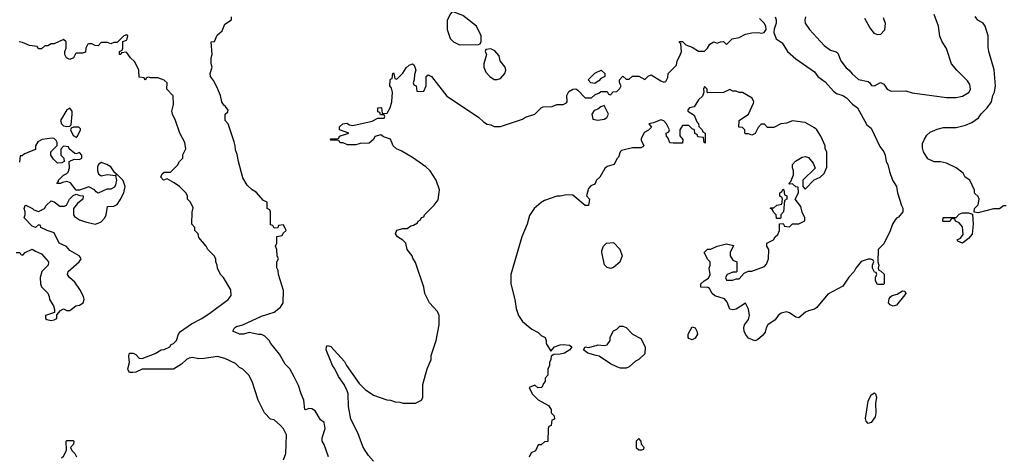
# Model space of a CAD drawing. Header units: inches. Extents: x 2348352 to 2479776, y 460422 to 613655.
# Tile 493 of 590: x 2426330 to 2432597, y 575633 to 578412. Entities that reach past the tile are written whole.
import ezdxf

# ---------------------------------------------------------------- set-up
doc = ezdxf.new("R2010")
doc.units = ezdxf.units.IN
doc.header["$MEASUREMENT"] = 0
doc.layers.add('C4527', color=7, linetype='Continuous')
doc.layers.add('C4537', color=7, linetype='Continuous')

msp = doc.modelspace()

# ---------------------------------------------------------------- linework, layer by layer
at = {"layer": 'C4527', "color": 4}
for points, elevation in [([(2428295.3, 575630), (2428269.1, 575709.1), (2428255.3, 575730), (2428255.3, 575750), (2428274, 575810), (2428268.9, 575848.9), (2428245.2, 575865.2), (2428210, 575922), (2428190, 575935.3), (2428170, 575938), (2428150, 575928), (2428146, 575930), (2428139, 575990), (2428121.2, 576030), (2428104.7, 576084.7), (2428078, 576138), (2428048.9, 576188.9), (2428020.2, 576220.2), (2427983.1, 576283.1), (2427928, 576350), (2427918, 576370), (2427890, 576398), (2427870, 576408), (2427850, 576408), (2427790, 576421.2), (2427754, 576410), (2427730, 576409.6), (2427688, 576430), (2427697.2, 576450), (2427710, 576459.1), (2427750, 576470.8), (2427870, 576524), (2427950, 576551.3), (2427990, 576582), (2428008, 576610), (2428008.4, 576688.4), (2427978, 576790), (2427976.4, 576816.4), (2427967.3, 576832.7), (2427966, 576870), (2427978, 576890), (2427968.4, 576908.4), (2427966, 576950), (2427958, 576970), (2427966, 576990), (2427967.3, 577032.7), (2428002, 577038), (2428007.3, 577052.7), (2428026, 577070), (2428010, 577106), (2427978, 577102), (2427972.7, 577087.3), (2427950, 577086), (2427942, 577102), (2427927.3, 577107.3), (2427926, 577190), (2427922, 577202), (2427906, 577210), (2427906, 577250), (2427882, 577262), (2427834.6, 577314.6), (2427810, 577328), (2427778, 577358), (2427750, 577406), (2427722, 577510), (2427714.6, 577554.6), (2427703.1, 577583.1), (2427702, 577610), (2427694.6, 577634.6), (2427658, 577750), (2427638, 577770), (2427638, 577810), (2427655.3, 577824.7), (2427656.4, 577836.4), (2427640.4, 577860.4), (2427630, 577868), (2427618, 577890), (2427608.7, 577930), (2427584.7, 577984.7), (2427564, 578024), (2427544, 578050), (2427542, 578070), (2427555.3, 578110), (2427548.4, 578131.6), (2427548.4, 578168.4), (2427555.3, 578190), (2427548.4, 578271.6), (2427570, 578274), (2427587.3, 578312.7), (2427619, 578341), (2427636.4, 578383.6), (2427678, 578410), (2427678, 578430)], 68), ([(2428009, 575610), (2428025.2, 575650), (2428029, 575770), (2428010, 575808), (2427990, 575828.7), (2427950, 575866), (2427926, 575870), (2427888, 575910), (2427848, 575990), (2427809.1, 576109.1), (2427788, 576150), (2427750, 576188), (2427730, 576198), (2427703.1, 576223.1), (2427636.5, 576256.5), (2427590, 576268.7), (2427505.4, 576254.6), (2427470, 576254), (2427430, 576262), (2427410, 576258), (2427391.1, 576248.9), (2427359.8, 576220.2), (2427310, 576188), (2427110, 576188), (2427070, 576168), (2427050, 576166), (2427030, 576166), (2427020.4, 576180.4), (2427018, 576190), (2427029.2, 576230), (2427025.2, 576270), (2427029.5, 576290.5), (2427052, 576290), (2427070, 576281), (2427090, 576258), (2427110, 576256), (2427191.7, 576288.3), (2427230, 576311.3), (2427250, 576312), (2427286, 576330), (2427295.3, 576344.7), (2427310, 576352), (2427328, 576370), (2427342, 576410), (2427353.6, 576426.4), (2427423.2, 576476.8), (2427490, 576511), (2427549.3, 576550.7), (2427658, 576630), (2427676.4, 576656.4), (2427673.6, 576693.6), (2427628, 576770), (2427609.1, 576789.1), (2427588.7, 576830), (2427588, 576850), (2427578, 576870), (2427578, 576890), (2427568, 576910), (2427528, 576950), (2427518, 576970), (2427470, 577026), (2427466, 577050), (2427446, 577070), (2427446, 577090), (2427426, 577110), (2427427.3, 577187.3), (2427434.6, 577214.6), (2427418, 577250), (2427398, 577270), (2427398, 577290), (2427388, 577310), (2427348, 577350), (2427313.6, 577373.6), (2427270, 577398), (2427246, 577390), (2427229, 577409), (2427238, 577430), (2427250, 577442), (2427290, 577442), (2427334.6, 577485.4), (2427348, 577510), (2427368, 577530), (2427369, 577551), (2427388, 577590), (2427382, 577630), (2427348.7, 577690), (2427322, 577770), (2427302, 577810), (2427299, 577830), (2427308.4, 577871.6), (2427307.3, 577927.3), (2427266, 577970), (2427268, 578010), (2427250, 578028), (2427210, 578042), (2427162, 578042), (2427150, 578046), (2427138, 578042), (2427130, 578028), (2427122, 578042), (2427090, 578046), (2427088, 578090), (2427064, 578144), (2427035.3, 578170), (2427010, 578206), (2426978, 578202), (2426974, 578190), (2426966, 578190), (2426966, 578210), (2426982, 578218), (2426986, 578230), (2426986, 578274), (2427010, 578282), (2427015.3, 578290), (2427018, 578310), (2427010, 578315.3), (2426994, 578310), (2426950, 578266), (2426930, 578266), (2426910, 578258), (2426890, 578266), (2426850, 578266), (2426830, 578246), (2426810, 578248), (2426790, 578258), (2426770, 578258), (2426764.7, 578255.3), (2426752, 578230), (2426750, 578206), (2426730, 578198), (2426690, 578198), (2426684.7, 578195.3), (2426672, 578170), (2426650, 578158), (2426629, 578169), (2426618, 578190), (2426618, 578210), (2426626, 578230), (2426626, 578270), (2426610, 578286), (2426550, 578258), (2426530, 578258), (2426510, 578246), (2426490, 578246), (2426470, 578226), (2426450, 578226), (2426442, 578242), (2426392.7, 578247.3), (2426347.3, 578267.3), (2426326, 578270)], 72), ([(2428582, 575602), (2428550, 575638), (2428528.7, 575670), (2428514.6, 575694.6), (2428483.1, 575783.1), (2428438, 575870), (2428424, 575950), (2428422, 576030), (2428415.1, 576050), (2428395.1, 576090), (2428360.1, 576140.1), (2428336.2, 576190), (2428320.7, 576210), (2428281.2, 576310), (2428284, 576330), (2428290, 576338), (2428310, 576332), (2428397.1, 576237.1), (2428410, 576211.3), (2428490, 576096), (2428530, 576058), (2428582, 576022), (2428667.3, 575992.7), (2428691.1, 575991.1), (2428719.6, 575979.6), (2428750, 575978), (2428771.6, 575971.6), (2428850, 575971.3), (2428888, 575990), (2428895.3, 576010), (2428895.3, 576090), (2428924, 576190), (2428948.7, 576250), (2428950, 576274), (2428981.2, 576370), (2429001.2, 576470), (2428999.3, 576530), (2428990, 576555.3), (2428939, 576610), (2428909, 576670), (2428902, 576710), (2428850, 576866), (2428833.2, 576893.2), (2428828.7, 576910), (2428797.2, 576950), (2428788.7, 576990), (2428770, 577008.7), (2428735.3, 577030), (2428722, 577050), (2428730, 577071.3), (2428770, 577082), (2428796.4, 577083.6), (2428820.4, 577099.6), (2428836.4, 577103.6), (2428862, 577118), (2428866, 577130), (2428882, 577138), (2428888, 577152), (2428902, 577158), (2428906, 577170), (2428968.4, 577231.6), (2428993.6, 577266.4), (2429002, 577330), (2428982, 577390), (2428942, 577450), (2428915.5, 577475.5), (2428830, 577535.3), (2428758, 577578), (2428728, 577590), (2428708, 577610), (2428690, 577651.8), (2428646.3, 577666.3), (2428630, 577679), (2428591.6, 577668.4), (2428582, 577650), (2428554.4, 577625.6), (2428496.9, 577623.1), (2428470, 577615.3), (2428416.4, 577616.4), (2428390, 577628), (2428370, 577628), (2428362, 577642), (2428350, 577646), (2428310, 577646), (2428306, 577650), (2428310, 577654), (2428350, 577654), (2428362, 577658), (2428366, 577670), (2428426, 577690), (2428366, 577710), (2428366, 577730), (2428388, 577750), (2428412.5, 577752.5), (2428430, 577742), (2428450, 577738), (2428574.2, 577765.8), (2428610, 577784.7), (2428650, 577784.7), (2428654, 577794), (2428650, 577806), (2428627.3, 577807.3), (2428622, 577822), (2428610, 577826), (2428609.5, 577850.5), (2428630, 577854), (2428634, 577850), (2428638, 577818), (2428650, 577814), (2428670, 577818), (2428689, 577850), (2428699, 577890), (2428704, 577950), (2428696.4, 577976.4), (2428686, 577990), (2428687.3, 578027.3), (2428690, 578034), (2428702, 578038), (2428706, 578070), (2428710, 578074), (2428712, 578070), (2428718, 578038), (2428730, 578034), (2428770, 578072), (2428790, 578104.7), (2428810, 578122), (2428830, 578131.3), (2428842, 578122), (2428851.3, 578090), (2428843.6, 578063.6), (2428842, 578030), (2428834, 578010), (2428838, 577998), (2428854, 577990), (2428858, 577958), (2428870, 577954), (2428902, 577958), (2428918, 577990), (2428918, 578050), (2428930, 578062), (2428951.3, 578050), (2429050, 577924.7), (2429250.9, 577790.9), (2429282, 577762), (2429306.4, 577746.4), (2429330, 577742), (2429350, 577732), (2429390, 577732), (2429530, 577778), (2429550, 577791.3), (2429608.9, 577811.1), (2429648.9, 577851.1), (2429663.1, 577856.9), (2429720.4, 577859.6), (2429750, 577872), (2429790, 577872), (2429810, 577882), (2429814, 577890), (2429812.7, 577930), (2429826, 577954), (2429850, 577970.8), (2429870, 577971), (2429882.5, 577962.5), (2429930, 577914), (2429970, 577914), (2429990, 577934), (2430000, 577937.6)], 64), ([(2430000, 578012.4), (2429990, 578006), (2429966, 578010), (2429948, 578030), (2429990, 578072), (2430000, 578076.7)], 64), ([(2430000, 577838.7), (2429986, 577834), (2429972, 577810), (2429978, 577778), (2430000, 577773.9)], 64), ([(2426308.9, 576931.1), (2426331.1, 576931.1), (2426338, 576918), (2426350, 576914), (2426366, 576930), (2426410, 576951.3), (2426430, 576938), (2426470, 576922), (2426514, 576870), (2426512, 576850), (2426471.1, 576808.9), (2426460.7, 576770), (2426462.8, 576730), (2426470, 576712), (2426510.5, 576670.5), (2426518.8, 576650), (2426520.7, 576630), (2426544.7, 576590), (2426552.7, 576567.3), (2426552.7, 576547.3), (2426494, 576530), (2426494, 576510), (2426503.6, 576503.6), (2426530, 576498), (2426550, 576502), (2426566, 576510), (2426567.3, 576532.7), (2426590, 576562), (2426610, 576571.3), (2426630, 576562), (2426650, 576562), (2426688, 576590), (2426710, 576594), (2426734, 576610), (2426741.2, 576630), (2426737.2, 576650), (2426714, 576694), (2426680.7, 576740.7), (2426648, 576770), (2426635.3, 576790), (2426638, 576810), (2426709.2, 576870), (2426721.2, 576890), (2426717.5, 576897.5), (2426708.7, 576910), (2426650, 576942), (2426629.3, 576969.3), (2426582, 576990), (2426550, 577055.3), (2426506, 577070), (2426466, 577090), (2426462, 577102), (2426450, 577106), (2426431.1, 577088.9), (2426410, 577098), (2426358, 577150), (2426366, 577170), (2426366, 577190), (2426358, 577210), (2426366, 577230), (2426370, 577232), (2426412, 577210), (2426421, 577201), (2426450, 577191.3), (2426488, 577210), (2426498, 577230), (2426530, 577258), (2426550, 577252), (2426586, 577226), (2426615.3, 577224.7), (2426628.4, 577231.6), (2426648, 577270), (2426670, 577292), (2426690, 577302), (2426712.7, 577292.7), (2426734, 577290), (2426731.3, 577270), (2426698, 577242), (2426672, 577210), (2426672, 577170), (2426679.6, 577159.6), (2426710, 577138), (2426750, 577124.7), (2426810, 577111.3), (2426830, 577116), (2426850, 577126), (2426872.3, 577150), (2426880.9, 577170), (2426890, 577222), (2426930, 577226), (2426950, 577236), (2426970, 577264.7), (2426992.7, 577310), (2427001.2, 577350), (2426990, 577388), (2426950, 577426), (2426942, 577422), (2426946, 577430), (2426936.4, 577436.4), (2426910, 577475.3), (2426886, 577490), (2426850, 577502), (2426832, 577490), (2426825.4, 577474.6), (2426824.7, 577450), (2426832, 577430), (2426850, 577418), (2426890, 577426), (2426939.6, 577419.6), (2426946, 577390), (2426939.8, 577360.2), (2426933.4, 577346.6), (2426910, 577334), (2426886, 577334), (2426830, 577308.7), (2426816.4, 577316.4), (2426806, 577330), (2426770, 577348), (2426710, 577326), (2426690, 577326), (2426652.9, 577372.9), (2426630, 577382), (2426603.6, 577376.4), (2426590, 577368.7), (2426566, 577370), (2426578, 577382), (2426578, 577390), (2426610, 577422), (2426630, 577432), (2426638, 577442), (2426648, 577470), (2426646, 577510), (2426676.4, 577523.6), (2426710, 577522), (2426726, 577530), (2426726, 577550), (2426710, 577566), (2426690, 577558), (2426680.4, 577560.4), (2426646, 577590), (2426642, 577602), (2426610, 577606), (2426592.7, 577587.3), (2426592, 577550), (2426612, 577530), (2426614, 577510), (2426599.6, 577500.4), (2426570, 577498), (2426544.7, 577524.7), (2426528.7, 577550), (2426529.1, 577570.9), (2426568.4, 577611.6), (2426568.7, 577630), (2426563.1, 577643.1), (2426550, 577655.3), (2426538, 577658), (2426474, 577650), (2426446.4, 577633.6), (2426432, 577610), (2426430, 577586), (2426361, 577559), (2426346, 577546), (2426334, 577546), (2426330, 577506)], 76), ([(2430000, 577386), (2429990, 577366), (2429964.7, 577355.3), (2429950, 577338), (2429938, 577290), (2429958, 577270), (2429950.9, 577229.1), (2429929.1, 577229.1), (2429850, 577295.3), (2429810, 577298), (2429770, 577288.7), (2429750, 577288.7), (2429670, 577262), (2429650, 577248.7), (2429604.7, 577210), (2429575.3, 577164.7), (2429561, 577110), (2429526, 577030), (2429456, 576790), (2429456, 576730), (2429481, 576630), (2429490, 576574), (2429504.7, 576530), (2429530, 576492), (2429590, 576442), (2429630, 576422), (2429650, 576402), (2429674, 576390), (2429682, 576370), (2429682, 576350), (2429710, 576302), (2429735.3, 576330), (2429770, 576342.4), (2429790, 576345.5), (2429830, 576341), (2429844.7, 576330), (2429832, 576310), (2429798, 576290), (2429770, 576282.9), (2429730, 576282), (2429712, 576270), (2429711.1, 576248.9), (2429702, 576230), (2429702, 576210), (2429692.7, 576187.3), (2429691.6, 576148.4), (2429674, 576130), (2429674, 576110), (2429663.6, 576096.4), (2429654, 576070), (2429628.4, 576068.4), (2429610, 576086), (2429574, 576070), (2429592, 576030), (2429630, 575992), (2429696.9, 575956.9), (2429712, 575930), (2429714, 575910), (2429732, 575890), (2429734, 575870), (2429718, 575862), (2429714, 575830), (2429698, 575822), (2429694, 575810), (2429692.7, 575727.3), (2429670, 575726), (2429650, 575706), (2429630, 575706), (2429612.7, 575667.3), (2429585.4, 575654.6), (2429572.7, 575627.3)], 64), ([(2430000, 576275), (2429946, 576290), (2429918, 576310), (2429929.4, 576330.6), (2429950, 576324.7), (2430000, 576338.7)], 64), ([(2426596.4, 575623.6), (2426610, 575634), (2426628, 575670), (2426626, 575730), (2426630, 575734), (2426670, 575734), (2426674, 575730), (2426672, 575710), (2426654, 575690), (2426662, 575670), (2426682, 575650), (2426691.3, 575630)], 72)]:
    msp.add_lwpolyline(points, dxfattribs=dict(at, elevation=elevation))
for points, elevation in [([(2429090, 578462), (2429081, 578459), (2429072, 578450), (2429051.6, 578408.4), (2429051, 578350), (2429070, 578292), (2429091.1, 578271.1), (2429130, 578252), (2429250, 578254), (2429262, 578258), (2429267.3, 578272.7), (2429268, 578310), (2429238, 578370), (2429150, 578439)], 68), ([(2429330, 578226), (2429298, 578222), (2429294, 578210), (2429302, 578190), (2429284.7, 578130), (2429284.7, 578110), (2429296.9, 578076.9), (2429322, 578050), (2429350, 578031.3), (2429370, 578031), (2429390, 578038), (2429419, 578070), (2429425.2, 578090), (2429421.2, 578110), (2429389.4, 578149.4), (2429381.2, 578181.2), (2429354.6, 578214.6)], 68), ([(2426650, 577848.7), (2426630, 577839), (2426591, 577770), (2426596, 577750), (2426610, 577736), (2426630, 577731.3), (2426650, 577734), (2426658, 577742), (2426665.2, 577810), (2426664, 577830)], 76), ([(2426707.3, 577727.3), (2426672.7, 577727.3), (2426658, 577722), (2426654, 577710), (2426670, 577674), (2426690, 577664.7), (2426698, 577670), (2426718, 577710), (2426716.4, 577716.4)], 76)]:
    msp.add_lwpolyline(points, close=True, dxfattribs=dict(at, elevation=elevation))
at = {"layer": 'C4537', "color": 4}
for points, elevation in [([(2431138, 578430), (2431144.7, 578410), (2431144.7, 578390), (2431131.6, 578351.6), (2431131.3, 578330), (2431144.7, 578290), (2431183.6, 578263.6), (2431218, 578210), (2431270, 578162), (2431390, 578081), (2431410.8, 578050), (2431457.3, 578017.3), (2431510, 577957.3), (2431530, 577942), (2431570.3, 577930.3), (2431593.8, 577913.8), (2431630, 577874.8), (2431662.8, 577850), (2431723, 577743), (2431750, 577722), (2431804.9, 577604.9), (2431830.8, 577570), (2431838.8, 577550), (2431844.7, 577510), (2431856, 577490), (2431865.4, 577445.4), (2431884.7, 577390), (2431911, 577350), (2431918, 577310), (2431942, 577230), (2431951.6, 577211.6), (2431952, 577190), (2431924.7, 577155.3), (2431910, 577148), (2431902, 577138), (2431884.7, 577110), (2431871.3, 577068.7), (2431830, 576986), (2431794, 576950), (2431792, 576870), (2431798, 576850), (2431794, 576830), (2431798, 576818), (2431810, 576814), (2431831.6, 576791.6), (2431832, 576730), (2431830, 576726), (2431790, 576726), (2431778, 576750), (2431778, 576770), (2431786, 576790), (2431782, 576802), (2431770, 576806), (2431758, 576830), (2431758, 576850), (2431766, 576870), (2431762, 576882), (2431748, 576888), (2431730, 576888.7), (2431687.1, 576872.9), (2431652, 576830), (2431642, 576810), (2431607.5, 576772.5), (2431570, 576715.3), (2431474.4, 576665.6), (2431402.8, 576577.2), (2431390, 576568.7), (2431350, 576559), (2431332, 576550), (2431290, 576515.3), (2431270, 576519), (2431230, 576546), (2431211.9, 576551.9), (2431176.8, 576543.2), (2431158, 576530), (2431139.1, 576500.9), (2431091.3, 576470), (2431081, 576450), (2431076, 576424), (2431058.8, 576401.2), (2431025.4, 576374.6), (2431010, 576368), (2430970, 576384), (2430949.3, 576410), (2430941.2, 576430), (2430939, 576450), (2430944, 576470), (2430970, 576504.7), (2430976, 576530), (2430969.1, 576569.1), (2430950, 576608), (2430890.6, 576569.4), (2430870, 576565.2), (2430850, 576568.7), (2430833.6, 576613.6), (2430815.5, 576635.5), (2430754.6, 576654.6), (2430738, 576670), (2430720.4, 576700.4), (2430710, 576708), (2430666, 576710), (2430666, 576730), (2430686, 576750), (2430714, 576766), (2430724, 576790), (2430718, 576830), (2430726, 576850), (2430726, 576870), (2430710, 576886), (2430686, 576930), (2430708.7, 576951.3), (2430730, 576952), (2430768.9, 576971.1), (2430830, 576984.7), (2430874, 576974), (2430852, 576930), (2430852, 576910), (2430870, 576882), (2430894, 576870), (2430894, 576810), (2430890, 576806), (2430870, 576806), (2430834, 576790), (2430822, 576770), (2430830, 576754), (2430870, 576754), (2430890, 576762), (2430910, 576762), (2430942, 576798), (2430954.6, 576805.4), (2430970, 576812), (2430990, 576812), (2431070, 576842), (2431083.1, 576856.9), (2431097.2, 576890), (2431098, 576950), (2431086, 576970), (2431086, 576990), (2431128.4, 577011.6), (2431138, 577030), (2431155.3, 577044.7), (2431166, 577070), (2431167.3, 577112.7), (2431190, 577114), (2431198, 577098), (2431230, 577094), (2431248.4, 577111.6), (2431290, 577112), (2431327.3, 577132.7), (2431328, 577150), (2431310, 577186), (2431302, 577222), (2431266, 577270), (2431288, 577310), (2431286, 577346), (2431270, 577348), (2431250, 577368), (2431230, 577366), (2431226, 577370), (2431238, 577382), (2431254.6, 577425.4), (2431255.3, 577450), (2431248, 577470), (2431248, 577490), (2431269.1, 577510.9), (2431310, 577538), (2431330, 577542), (2431350, 577534), (2431379.6, 577499.6), (2431392.7, 577467.3), (2431314, 577390), (2431314, 577350), (2431330, 577334), (2431387.3, 577392.7), (2431426, 577410), (2431450, 577434), (2431467.3, 577472.7), (2431468, 577490), (2431468, 577570), (2431458, 577590), (2431458, 577610), (2431428.7, 577670), (2431404, 577710), (2431390, 577724), (2431330, 577757.2), (2431250, 577768), (2431210, 577754), (2431174, 577750), (2431130, 577726), (2431090, 577726), (2431070, 577746), (2431050, 577746), (2431030, 577726), (2431011.6, 577688.4), (2430990, 577678), (2430970, 577686), (2430950, 577686), (2430946, 577690), (2430946, 577710), (2430930, 577726), (2430908, 577728), (2430908.7, 577770), (2430968.9, 577811.1), (2431000.4, 577879.6), (2431002, 577890), (2430992.9, 577912.9), (2430930, 577948.7), (2430908.9, 577948.9), (2430890, 577958), (2430870, 577958), (2430850, 577968), (2430810, 577948.7), (2430710, 577946), (2430706, 577950), (2430706, 577970), (2430690, 577986), (2430682, 577970), (2430684.7, 577950), (2430675.3, 577924.7), (2430650, 577902), (2430623.6, 577856.4), (2430594, 577850), (2430582, 577838), (2430582, 577830), (2430623.6, 577803.6), (2430641, 577761), (2430651.3, 577750), (2430652, 577732), (2430674, 577710), (2430678, 577698), (2430694, 577690), (2430694, 577626), (2430686, 577630), (2430682, 577662), (2430647.3, 577667.3), (2430642, 577682), (2430628.4, 577688.4), (2430626, 577710), (2430610, 577718), (2430590, 577738), (2430550, 577738), (2430532, 577710), (2430532.7, 577672.7), (2430552, 577650), (2430550, 577626), (2430490, 577626), (2430468.9, 577628.9), (2430458, 577658), (2430448, 577670), (2430446, 577690), (2430462, 577698), (2430466, 577710), (2430448, 577750), (2430430, 577768), (2430410, 577775.3), (2430363.5, 577756.5), (2430334, 577750), (2430352, 577728), (2430332, 577708), (2430305.4, 577694.6), (2430285.4, 577654.6), (2430285.4, 577645.4), (2430302, 577610), (2430296.9, 577603.1), (2430283.6, 577596.4), (2430230, 577597.2), (2430161, 577579), (2430152, 577570), (2430142, 577538), (2430130, 577526), (2430114, 577490), (2430070, 577478), (2430055.3, 577464.7), (2430022, 577410), (2430002, 577390), (2430000, 577386)], 64), ([(2431331, 578430), (2431326.8, 578410), (2431330.7, 578390), (2431357.3, 578350), (2431450, 578247.3), (2431490, 578217.3), (2431526.4, 578206.4), (2431538, 578198), (2431556, 578150), (2431590, 578104.7), (2431610, 578091.3), (2431627.9, 578067.9), (2431670, 578030.8), (2431730, 578018), (2431742, 578010), (2431752.7, 577992.7), (2431770, 577992), (2431810, 578012), (2431830, 578002), (2431852, 577970), (2431876.9, 577956.9), (2431970, 577958.8), (2432010, 577946.8), (2432230, 577916.3), (2432290, 577916.3), (2432330, 577924.9), (2432373.2, 577950), (2432381.2, 577970), (2432378.6, 577998.6), (2432363.2, 578023.2), (2432294, 578090), (2432262, 578130), (2432228.9, 578228.9), (2432202, 578270), (2432186.3, 578306.3), (2432179, 578370), (2432150, 578446)], 68), ([(2431826.1, 578426.1), (2431838.7, 578390), (2431834.3, 578345.7), (2431810, 578318.4), (2431790, 578315.6), (2431770, 578323.7), (2431741.4, 578361.4), (2431710, 578419)], 68), ([(2432610, 577228), (2432592.7, 577227.3), (2432567.3, 577207.3), (2432528, 577208), (2432430, 577182), (2432406, 577186), (2432408, 577210), (2432430, 577234), (2432438, 577270), (2432430, 577286), (2432408.4, 577308.4), (2432407.3, 577327.3), (2432378, 577390), (2432348.9, 577408.9), (2432334.6, 577434.6), (2432290, 577468), (2432230, 577498), (2432190, 577508), (2432150, 577508), (2432110, 577526), (2432082, 577570), (2432076.4, 577596.4), (2432076.4, 577623.6), (2432088.4, 577651.6), (2432103.1, 577676.9), (2432124.7, 577695.3), (2432170, 577716), (2432210, 577726), (2432290, 577726.8), (2432350, 577741), (2432390, 577758), (2432432.9, 577787.1), (2432450, 577812), (2432489.1, 577850.9), (2432515.3, 577890), (2432524, 577930), (2432534, 577950), (2432541.2, 577990), (2432533.6, 578093.6), (2432499, 578210), (2432494.6, 578234.6), (2432494, 578310), (2432475.3, 578370), (2432462, 578390), (2432429.4, 578409.4), (2432412.3, 578432.3)], 64), ([(2430000, 577937.6), (2430016.4, 577943.6), (2430030, 577954), (2430070, 577954), (2430078, 577938), (2430090, 577934), (2430108, 577952), (2430130, 577954), (2430150, 577974), (2430158, 577990), (2430148, 578010), (2430148, 578030), (2430170, 578052), (2430190, 578034), (2430210, 578034), (2430230, 578052), (2430270, 578052), (2430310, 578032), (2430330, 578052), (2430350, 578062), (2430410, 578022), (2430430, 578014), (2430442, 578018), (2430456.4, 578043.6), (2430458, 578070), (2430510, 578122), (2430515.3, 578150), (2430534.6, 578185.4), (2430542, 578210), (2430538, 578258), (2430530, 578266), (2430530, 578274), (2430550, 578274), (2430571.1, 578251.1), (2430610, 578238), (2430650, 578211.3), (2430688, 578212), (2430708.4, 578231.6), (2430723.1, 578256.9), (2430748.9, 578271.1), (2430770, 578262), (2430790, 578272), (2430810, 578274), (2430830, 578254), (2430866, 578290), (2430910, 578298), (2430950, 578318.8), (2430990, 578327.3), (2431030, 578330.7), (2431052.9, 578327.1), (2431069.1, 578330.9), (2431082, 578350), (2431079, 578370), (2431069, 578390), (2431039.5, 578419.5)], 64), ([(2430000, 578076.7), (2430031.6, 578091.6), (2430054, 578070), (2430054, 578050), (2430030, 578038), (2430016.9, 578023.1), (2430000, 578012.4)], 64), ([(2430000, 577773.9), (2430010, 577772), (2430050, 577778), (2430068, 577790), (2430078, 577810), (2430050, 577866), (2430030, 577858), (2430010, 577842), (2430000, 577838.7)], 64), ([(2430000, 576338.7), (2430010, 576341.6), (2430050, 576338), (2430070, 576342), (2430088, 576370), (2430088.4, 576391.6), (2430108.9, 576431.1), (2430130, 576442), (2430150, 576462), (2430170, 576462), (2430190, 576452), (2430231.1, 576411.1), (2430283.6, 576383.6), (2430312, 576330), (2430310, 576286), (2430272, 576250), (2430250, 576238), (2430210, 576202), (2430190, 576194), (2430154.6, 576194.6), (2430130, 576202), (2430090, 576222), (2430018, 576270), (2430000, 576275)], 64)]:
    msp.add_lwpolyline(points, dxfattribs=dict(at, elevation=elevation))
for points, elevation in [([(2431170, 577146), (2431147.3, 577147.3), (2431146, 577170), (2431127.3, 577187.3), (2431122, 577202), (2431108, 577210), (2431110, 577214), (2431130, 577214), (2431148.4, 577231.6), (2431182, 577238), (2431186, 577270), (2431182, 577282), (2431168.4, 577288.4), (2431168, 577310), (2431182, 577318), (2431190, 577334), (2431194, 577330), (2431198, 577298), (2431214, 577290), (2431214, 577270), (2431198, 577262), (2431191.1, 577188.9), (2431174, 577170), (2431174, 577150)], 64), ([(2432330, 576989.2), (2432302, 577002), (2432298, 577010), (2432318, 577022), (2432336.2, 577043.8), (2432330, 577094), (2432310, 577118), (2432286, 577130), (2432282, 577142), (2432270, 577146), (2432258, 577142), (2432250, 577128), (2432210, 577128), (2432206, 577130), (2432207.3, 577152.7), (2432290, 577154), (2432310, 577174), (2432330, 577182), (2432370, 577182), (2432394, 577174), (2432398.4, 577110), (2432392.3, 577047.7), (2432370, 577019)], 64), ([(2430090, 576829), (2430070, 576834), (2430052.3, 576852.3), (2430035.3, 576930), (2430036.4, 576943.6), (2430046, 576970), (2430066, 576990), (2430110, 576994), (2430150.9, 576950.9), (2430164.7, 576910), (2430150, 576868.7), (2430110, 576835.3)], 64), ([(2431890, 576589.3), (2431870, 576597.2), (2431860.9, 576610), (2431864.1, 576635.9), (2431872.1, 576647.9), (2431882.9, 576657.1), (2431914.5, 576665.5), (2431950, 576686), (2431963.6, 576683.6), (2431971.3, 576670), (2431956, 576650), (2431910, 576596)], 64), ([(2430610, 576374), (2430590, 576382), (2430586, 576390), (2430585.2, 576410), (2430610, 576458), (2430630, 576451.3), (2430641, 576430), (2430644.7, 576410), (2430630, 576384)], 64), ([(2431730, 575842), (2431717.2, 575857.2), (2431713.6, 575873.6), (2431730, 575984.7), (2431750, 576024.7), (2431770, 576036), (2431778, 576030), (2431782.8, 576010), (2431776.3, 575970), (2431780.5, 575910), (2431775.5, 575884.5), (2431750, 575849)], 64), ([(2430270, 575746), (2430254, 575730), (2430254, 575690), (2430270, 575674), (2430290, 575674), (2430302, 575678), (2430306, 575690), (2430287.3, 575707.3), (2430286, 575730)], 68)]:
    msp.add_lwpolyline(points, close=True, dxfattribs=dict(at, elevation=elevation))

doc.saveas('drawing.dxf')
